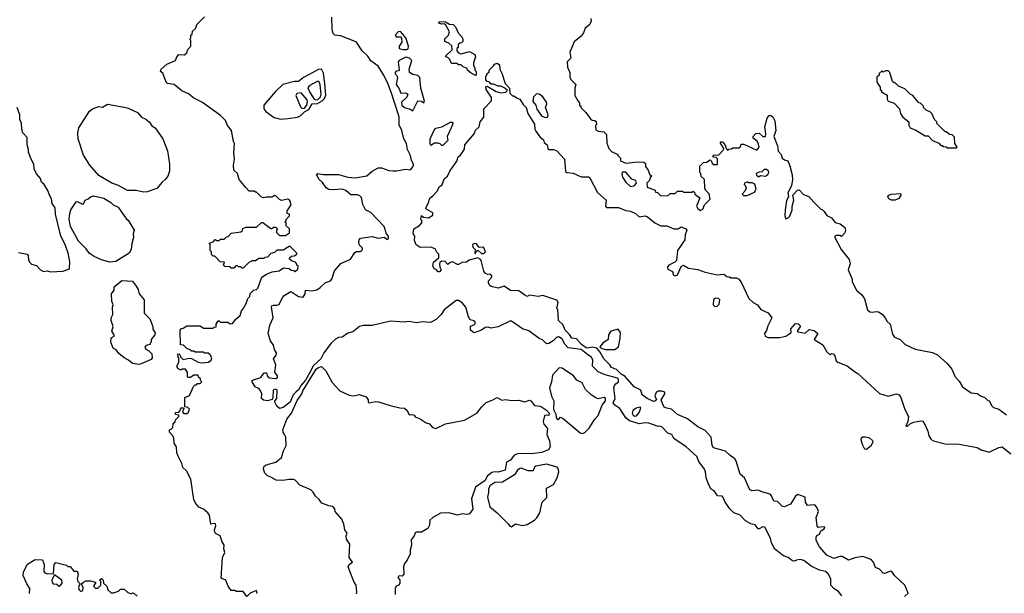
# Model space of a CAD drawing. Extents: x 1861455 to 2058065, y 200073 to 437907.
# Tile 505 of 574: x 1975986 to 1984172, y 389576 to 394345. Entities that reach past the tile are written whole.
import ezdxf

# ---------------------------------------------------------------- set-up
doc = ezdxf.new("R2010")
doc.units = 0

msp = doc.modelspace()

# ---------------------------------------------------------------- linework, layer by layer
at = {"layer": '0CON05XD'}
for points in [[(1977960, 389575), (1977955, 389600), (1977901.7, 389578.3), (1977875, 389550), (1977845, 389590), (1977785, 389590), (1977775, 389600), (1977745, 389600), (1977720, 389635), (1977700, 389685), (1977661.7, 389701.7), (1977672.5, 389875), (1977692.5, 389915), (1977682.5, 389945), (1977687, 389977), (1977670, 390005), (1977652.5, 390055), (1977615, 390072.5), (1977607.5, 390085), (1977606.7, 390105), (1977617, 390137), (1977613, 390153), (1977605, 390156.7), (1977575, 390150), (1977562.5, 390225), (1977549.2, 390245), (1977515, 390274.2), (1977475, 390292), (1977446.2, 390325), (1977433.3, 390355), (1977410, 390525), (1977373, 390593), (1977341.7, 390621.7), (1977333.3, 390655), (1977305, 390710), (1977292.5, 390745), (1977290, 390795), (1977270, 390825), (1977267, 390867), (1977260, 390885), (1977230, 390915), (1977230, 390935), (1977245, 390940), (1977260, 390955), (1977261.7, 390988.3), (1977278.3, 391001.7), (1977281.7, 391018.3), (1977310, 391045), (1977308.3, 391058.3), (1977281.7, 391061.7), (1977281.7, 391078.3), (1977308.3, 391081.7), (1977320, 391095), (1977321.7, 391108.3), (1977335, 391120), (1977350, 391115), (1977340, 391085), (1977351.7, 391071.7), (1977375, 391070), (1977388.3, 391081.7), (1977398.3, 391108.3), (1977385, 391120), (1977360, 391125), (1977360, 391205), (1977398.3, 391221.7), (1977430, 391295), (1977445, 391310), (1977455, 391310), (1977465, 391320), (1977485, 391320), (1977500, 391335), (1977490, 391345), (1977488.3, 391358.3), (1977471.7, 391371.7), (1977468.3, 391388.3), (1977435, 391390), (1977405, 391370), (1977385, 391370), (1977380, 391375), (1977381.7, 391411.7), (1977365, 391440), (1977335, 391440), (1977325, 391430), (1977300, 391445), (1977292.5, 391465), (1977310, 391495), (1977310, 391535), (1977303, 391543), (1977300, 391565), (1977308.3, 391568.3), (1977320, 391555), (1977321.7, 391541.7), (1977345, 391520), (1977395, 391530), (1977415, 391527.5), (1977468.3, 391498.3), (1977495, 391492.5), (1977555, 391496.7), (1977576.7, 391515), (1977583.3, 391535), (1977569.3, 391559.3), (1977551.7, 391571.7), (1977523.3, 391573.3), (1977515, 391580), (1977445, 391580), (1977435, 391590), (1977415, 391590), (1977408.3, 391598.3), (1977375, 391610), (1977348.3, 391638.3), (1977321.7, 391641.7), (1977320, 391765), (1977331.7, 391778.3), (1977345, 391780), (1977375, 391800), (1977485, 391800), (1977515, 391780), (1977595, 391780), (1977601.7, 391788.3), (1977618.3, 391791.7), (1977620, 391815), (1977635, 391840), (1977645, 391840), (1977655, 391830), (1977715, 391830), (1977735, 391817.5), (1977755, 391820), (1977782.5, 391855), (1977817.5, 391885), (1977830, 391925), (1977845, 391940), (1977870, 391985), (1977881.7, 392028.3), (1977900, 392045), (1977901.7, 392068.3), (1977930, 392095), (1977955, 392102.5), (1977965, 392112.5), (1978000, 392205), (1978038.3, 392228.3), (1978085, 392250), (1978141.7, 392258.3), (1978178.3, 392281.7), (1978227, 392277), (1978243, 392263), (1978265, 392260), (1978275, 392252.5), (1978298.3, 392271.7), (1978300, 392295), (1978290, 392305), (1978288.3, 392318.3), (1978278.3, 392328.3), (1978245, 392340), (1978230, 392355), (1978231.7, 392368.3), (1978245, 392380), (1978267.5, 392382.5), (1978290, 392395), (1978290, 392405), (1978235, 392460), (1978225, 392460), (1978175, 392430), (1978125, 392430), (1978105, 392410), (1978075, 392400), (1978045, 392370), (1978023, 392367), (1978015, 392360), (1977975, 392360), (1977945, 392340), (1977915, 392340), (1977908.3, 392331.7), (1977895, 392330), (1977845, 392280), (1977835, 392280), (1977825, 392290), (1977805, 392290), (1977795, 392300), (1977781.7, 392298.3), (1977765, 392280), (1977745, 392280), (1977735, 392290), (1977691.7, 392291.7), (1977680, 392305), (1977688.3, 392328.3), (1977651.7, 392331.7), (1977608.3, 392378.3), (1977595, 392380), (1977581.7, 392391.7), (1977580, 392415), (1977570, 392425), (1977570, 392475), (1977560, 392485), (1977598.3, 392501.7), (1977611.7, 392518.3), (1977625, 392510), (1977645, 392510), (1977655, 392520), (1977685, 392520), (1977701.7, 392538.3), (1977718.3, 392541.7), (1977745, 392570), (1977825, 392580), (1977838.3, 392591.7), (1977841.7, 392608.3), (1977865, 392620), (1977955, 392620), (1977995, 392660), (1978008.3, 392658.3), (1978075, 392610), (1978085, 392610), (1978095, 392620), (1978115, 392620), (1978130, 392605), (1978120, 392595), (1978120, 392575), (1978145, 392550), (1978195, 392550), (1978228.3, 392571.7), (1978230, 392605), (1978201.7, 392631.7), (1978200, 392655), (1978190, 392665), (1978200, 392675), (1978200, 392685), (1978230, 392715), (1978228.3, 392728.3), (1978210, 392735), (1978210, 392755), (1978242.5, 392805), (1978233, 392843), (1978215, 392852.5), (1978163, 392843), (1978145, 392850), (1978115, 392880), (1978095, 392880), (1978085, 392870), (1978035, 392870), (1978013, 392863), (1977995, 392870), (1977955, 392910), (1977945, 392910), (1977935, 392920), (1977895, 392920), (1977865, 392950), (1977810, 393015), (1977797.5, 393065), (1977767.5, 393095), (1977762.5, 393135), (1977772.5, 393185), (1977767.5, 393235), (1977772.5, 393315), (1977763.6, 393333.6), (1977747.5, 393425), (1977712.5, 393465), (1977696.1, 393506.1), (1977655, 393547.5), (1977506.1, 393656.1), (1977433.9, 393693.9), (1977388.3, 393728.3), (1977335, 393753.3), (1977270, 393805), (1977214.2, 393814.2), (1977204.5, 393824.5), (1977175, 393901.2), (1977157.5, 393915), (1977162.5, 393935), (1977210, 393975), (1977280, 394005), (1977293, 394037), (1977310, 394055), (1977355, 394052.5), (1977375, 394070), (1977383, 394097), (1977410, 394125), (1977410, 394175), (1977400, 394185), (1977410, 394195), (1977410, 394215), (1977420, 394225), (1977421.7, 394248.3), (1977448.3, 394271.7), (1977461.7, 394308.3), (1977521.7, 394368.3)], [(1978860, 392765), (1978838, 392808), (1978827, 392867), (1978815, 392880.8), (1978795, 392889.2), (1978739.5, 392889.5), (1978698.6, 392925), (1978665.8, 392935.8), (1978595, 392930), (1978555, 392934.4), (1978535, 392947.9), (1978502.2, 392992.2), (1978475.8, 393015), (1978452.5, 393057.5), (1978463.8, 393066.2), (1978507.6, 393057.6), (1978635, 393057.8), (1978715, 393035.8), (1978775, 393031.4), (1978872, 393048), (1978915, 393086.7), (1978965, 393113.3), (1978995, 393113.8), (1979055, 393092), (1979088.3, 393088.3), (1979115, 393088), (1979195, 393103.3), (1979235, 393097.5), (1979258, 393125), (1979261.2, 393145), (1979243.8, 393175), (1979236.2, 393215), (1979211.2, 393265), (1979201.2, 393315), (1979178.8, 393355), (1979164, 393425), (1979141.2, 393471.2), (1979141.2, 393535), (1979133.8, 393555), (1979077.1, 393735), (1979045.8, 393815), (1979014, 393885), (1978967.4, 393957.4), (1978903.8, 394003.8), (1978881.1, 394041.1), (1978834.4, 394085), (1978785, 394157.3), (1978655, 394211.8), (1978605.5, 394215.5), (1978591.1, 394231.1), (1978583.5, 394265), (1978581.5, 394365)], [(1979775, 393880), (1979730, 393905), (1979710, 393925), (1979705, 393940), (1979671.7, 393951.7), (1979655, 393970), (1979635, 393970), (1979625, 393980), (1979575, 393980), (1979563, 394013), (1979545, 394030), (1979530, 394035), (1979530, 394045), (1979580, 394095), (1979578.3, 394128.3), (1979555, 394150), (1979520, 394165), (1979520, 394185), (1979550, 394215), (1979560, 394245), (1979528.3, 394298.3), (1979515, 394310), (1979495, 394307.5), (1979470, 394315), (1979475, 394330), (1979525, 394327.5), (1979558.3, 394308.3), (1979590, 394305), (1979610, 394285), (1979630, 394235), (1979660, 394205), (1979670, 394185), (1979670, 394165), (1979658.3, 394151.7), (1979645, 394150), (1979631.7, 394138.3), (1979630, 394115), (1979620, 394105), (1979620, 394085), (1979635, 394070), (1979655, 394062.5), (1979725, 394080), (1979770, 394055), (1979776.7, 394035), (1979757.5, 393985), (1979757.5, 393965), (1979770, 393945), (1979770, 393925), (1979780, 393915), (1979780, 393885), (1979775, 393880)], [(1980733.3, 394355), (1980738, 394335), (1980725.8, 394304.2), (1980687.5, 394275), (1980673.6, 394236.4), (1980653, 394207), (1980595, 394160), (1980560, 394075), (1980567.5, 394025), (1980537.5, 393995), (1980540.7, 393950.7), (1980560, 393905), (1980560, 393865), (1980570, 393845), (1980610, 393805), (1980602.5, 393775), (1980602.5, 393715), (1980625, 393670), (1980640, 393655), (1980640, 393635), (1980650, 393625), (1980650, 393615), (1980693, 393573), (1980731.7, 393521.7), (1980745, 393510), (1980767, 393507), (1980778.3, 393498.3), (1980780, 393475), (1980772.5, 393465), (1980775, 393430), (1980795, 393417.5), (1980841.7, 393411.7), (1980865, 393390), (1980868.3, 393318.3), (1980883, 393273), (1980905, 393250), (1980960, 393225), (1980960, 393215), (1980980, 393195), (1980981.7, 393171.7), (1981025, 393152.5), (1981125, 393163.3), (1981175, 393160), (1981188.3, 393148.3), (1981187.5, 393125), (1981210, 393095), (1981221.7, 393061.7), (1981240, 393045), (1981230, 393035), (1981220, 393005), (1981200, 392985), (1981201.7, 392951.7), (1981268.3, 392928.3), (1981271.7, 392911.7), (1981288.3, 392908.3), (1981315, 392880), (1981377, 392883), (1981395, 392900), (1981435, 392900), (1981455, 392920), (1981495, 392920), (1981505, 392910), (1981575, 392910), (1981585, 392920), (1981600, 392905), (1981600, 392895), (1981640, 392865), (1981612.5, 392795), (1981622.5, 392775), (1981645, 392757.5), (1981665, 392770), (1981680, 392805), (1981727, 392853), (1981716.7, 392896.7), (1981688.3, 392928.3), (1981682.5, 392945), (1981680, 393015), (1981651.7, 393041.7), (1981650, 393065), (1981640, 393075), (1981641.7, 393128.3), (1981671.7, 393158.3), (1981695, 393160), (1981725, 393180), (1981738.3, 393168.3), (1981740, 393155), (1981751.7, 393141.7), (1981788.3, 393141.7), (1981788.3, 393188.3), (1981775, 393200), (1981751.7, 393201.7), (1981750, 393215), (1981755, 393220), (1981798.3, 393221.7), (1981838.3, 393261.7), (1981840, 393275), (1981810, 393325), (1981815, 393330), (1981828.3, 393328.3), (1981848.3, 393308.3), (1981861.7, 393271.7), (1981875, 393260), (1981881.7, 393268.3), (1981905, 393270), (1981915, 393280), (1981965, 393280), (1981978.3, 393291.7), (1981985, 393310), (1982005, 393310), (1982115, 393260), (1982132.5, 393285), (1982129.3, 393309.3), (1982116.4, 393336.4), (1982085, 393360), (1982082.5, 393375), (1982105, 393400), (1982135, 393402.5), (1982163.9, 393373.9), (1982185, 393372.5), (1982190, 393395), (1982182, 393455), (1982200, 393525), (1982214, 393545), (1982225, 393550), (1982247.4, 393537.4), (1982262.5, 393505), (1982271.1, 393425), (1982256.2, 393375), (1982287.1, 393295), (1982292.4, 393252.4), (1982315.5, 393225), (1982323.5, 393193.5), (1982345, 393179.5), (1982372.3, 393172.3), (1982389.7, 393129.7), (1982408, 393055), (1982412, 393015), (1982401.2, 392965), (1982373.3, 392905), (1982376.7, 392875), (1982360.9, 392839.1), (1982348.6, 392765), (1982348, 392715), (1982355, 392690), (1982375, 392696.7), (1982388.6, 392711.4), (1982409.2, 392765), (1982408, 392795), (1982421.2, 392845), (1982412.5, 392885), (1982451.7, 392928.3), (1982465, 392930), (1982501.7, 392891.7), (1982546.4, 392876.4), (1982587, 392827), (1982645, 392770), (1982657, 392767), (1982675, 392750), (1982697, 392717), (1982735, 392697.5), (1982765, 392660), (1982808.3, 392648.3), (1982846.1, 392616.1), (1982852.5, 392595), (1982847, 392573), (1982818.3, 392541.7), (1982805, 392550), (1982775, 392550), (1982763.6, 392546.4), (1982762.5, 392535), (1982814.2, 392435), (1982881.7, 392351.7), (1982890, 392315), (1982873.3, 392265), (1982906.4, 392186.4), (1982907.5, 392165), (1982942.5, 392095), (1982987.7, 392057.7), (1983010, 392025), (1983035, 391933.3), (1983055, 391916.2), (1983072.3, 391912.3), (1983105, 391920), (1983127, 391917), (1983156.4, 391896.4), (1983182.5, 391865), (1983197.5, 391835), (1983223.6, 391813.6), (1983241.7, 391731.7), (1983260, 391705), (1983305, 391687.5), (1983347.5, 391645), (1983430, 391605), (1983575, 391577.5), (1983615, 391557.5), (1983696.4, 391486.4), (1983735, 391440), (1983762.5, 391375), (1983795, 391340), (1983823.6, 391293.6), (1983895, 391242.5), (1983945, 391237.5), (1983980, 391215), (1984010, 391205), (1984031.7, 391181.7), (1984046.4, 391176.4), (1984067.5, 391135), (1984081.7, 391121.7), (1984125, 391106.2), (1984189.4, 391059.4)], [(1979174.2, 394095.8), (1979204, 394096), (1979215, 394103.3), (1979217.1, 394125), (1979197.1, 394195), (1979155, 394243.8), (1979135, 394248), (1979108, 394215), (1979115, 394202), (1979152.5, 394202.5), (1979161.4, 394191.4), (1979161.7, 394158.3), (1979139.4, 394125), (1979141.2, 394105), (1979174.2, 394095.8)], [(1979255, 393587.5), (1979295, 393670), (1979325, 393666.7), (1979345, 393652.5), (1979352.5, 393667.5), (1979321.9, 393775), (1979312.5, 393865), (1979295, 393880), (1979255, 393890), (1979226.4, 393906.4), (1979223.8, 393933.8), (1979246, 394005), (1979227.5, 394025), (1979195, 394033.3), (1979140, 394005), (1979132.5, 393995), (1979141.2, 393928.8), (1979135, 393920), (1979115, 393916.2), (1979106.2, 393905), (1979106.2, 393895), (1979121.3, 393881.3), (1979126.7, 393865), (1979116, 393805), (1979141.3, 393771.3), (1979154.4, 393734.4), (1979195.8, 393735.8), (1979213.8, 393725), (1979205, 393702), (1979159.4, 393660.6), (1979163.1, 393633.1), (1979184.8, 393614.8), (1979232.1, 393602.1), (1979255, 393587.5)], [(1978155, 393517.5), (1978215, 393524.6), (1978294.6, 393535.4), (1978322.1, 393547.9), (1978355, 393578.8), (1978390.6, 393599.4), (1978418, 393645), (1978462.5, 393647.5), (1978499.9, 393670.1), (1978519.9, 393690.1), (1978531.7, 393718.3), (1978522.8, 393815), (1978511.6, 393901.6), (1978495, 393934.4), (1978469.2, 393930.8), (1978346.7, 393863.3), (1978305, 393831.9), (1978269.7, 393830.3), (1978172.7, 393807.3), (1978112.5, 393747.5), (1978016.7, 393633.3), (1978014.3, 393605), (1978032.2, 393582.2), (1978100.5, 393530.5), (1978155, 393517.5)], [(1983340.7, 389549.3), (1983371.7, 389578.3), (1983345, 389644), (1983258, 389725), (1983237.3, 389757.3), (1983225, 389760), (1983175, 389741.2), (1983164.1, 389744.1), (1983135, 389777.5), (1983100.7, 389790.7), (1983083.6, 389833.6), (1983065, 389856.7), (1982995, 389883.3), (1982928.8, 389871.2), (1982875, 389851.2), (1982825, 389882), (1982805, 389882.9), (1982755, 389865.6), (1982695, 389893.8), (1982635, 389961.2), (1982606.7, 390015), (1982607, 390043), (1982613.3, 390056.7), (1982635, 390067.5), (1982645.8, 390094.2), (1982675, 390110.8), (1982679.2, 390125), (1982665, 390130), (1982625, 390123.3), (1982616, 390136), (1982607.5, 390205), (1982627.8, 390255), (1982615, 390287.5), (1982598.3, 390308.3), (1982585, 390312), (1982535, 390306), (1982519.1, 390335), (1982515.3, 390375.3), (1982453.8, 390396.2), (1982435.3, 390384.7), (1982395, 390316.2), (1982343.6, 390293.6), (1982325, 390300), (1982285, 390340.6), (1982255, 390343.1), (1982236.7, 390386.7), (1982225, 390400), (1982155, 390419.2), (1982125, 390434), (1982075, 390428.6), (1982056.7, 390435), (1982012.9, 390535), (1981975.7, 390565.7), (1981943.3, 390675), (1981930, 390695), (1981891.4, 390721.4), (1981855, 390758), (1981755, 390786.7), (1981744, 390805), (1981734, 390875), (1981685, 390930), (1981625, 390961.2), (1981537, 391027), (1981455, 391062.5), (1981405, 391108), (1981365, 391114.3), (1981345, 391124.2), (1981330.5, 391155), (1981319.2, 391185), (1981350, 391235), (1981348.1, 391248.1), (1981325, 391255.6), (1981295, 391255.6), (1981276, 391245), (1981267.3, 391217.3), (1981280, 391185), (1981267.6, 391172.4), (1981255, 391170), (1981201.4, 391195), (1981161.2, 391225), (1981150, 391265), (1981093.6, 391293.6), (1981019.8, 391379.8), (1980985, 391398.9), (1980947.5, 391437.5), (1980905, 391452.5), (1980890.8, 391475), (1980841.4, 391525), (1980810.5, 391580.5), (1980783.3, 391613.3), (1980745, 391622.9), (1980705, 391612.9), (1980695, 391615.8), (1980656, 391645), (1980615, 391692), (1980575, 391696.7), (1980557.9, 391727.9), (1980520, 391765), (1980500.7, 391810.7), (1980466.7, 391845), (1980460, 391935), (1980452.5, 391945), (1980463.8, 391995), (1980452.3, 392012.3), (1980335, 392051.4), (1980295, 392043.3), (1980225, 392054.3), (1980205, 392042.5), (1980184.1, 392054.1), (1980135, 392090), (1980065, 392093.3), (1980015, 392130.8), (1979965, 392114), (1979906.1, 392126.1), (1979893.3, 392135), (1979883.3, 392155), (1979883.3, 392175), (1979910, 392205), (1979910, 392215), (1979895, 392230), (1979875, 392227.5), (1979855, 392237.5), (1979844.2, 392254.2), (1979821.7, 392341.7), (1979814, 392354), (1979795, 392363.8), (1979723, 392347), (1979701.7, 392328.3), (1979665, 392327.5), (1979635, 392310), (1979625, 392310), (1979585, 392332.5), (1979565, 392327.5), (1979545, 392310), (1979523.6, 392333.6), (1979493, 392337), (1979480, 392325), (1979477, 392313), (1979478.3, 392288.3), (1979490, 392265), (1979475, 392250), (1979465, 392250), (1979448.3, 392268.3), (1979435, 392270), (1979420, 392295), (1979425, 392330), (1979470, 392365), (1979470, 392395), (1979453, 392413), (1979440, 392440), (1979405, 392452.5), (1979315, 392450), (1979283, 392473), (1979268.3, 392508.3), (1979270, 392545), (1979258.3, 392568.3), (1979263.3, 392605), (1979310, 392635), (1979330, 392655), (1979330, 392675), (1979320, 392685), (1979325, 392717.5), (1979342.5, 392702.5), (1979385, 392697.5), (1979420, 392720), (1979419.4, 392739.4), (1979363.6, 392773.6), (1979363.8, 392785), (1979381.9, 392818.1), (1979395, 392861.2), (1979420.6, 392879.4), (1979458.6, 392921.4), (1979473.8, 392955), (1979497.5, 392972.5), (1979515, 393023.3), (1979543.8, 393045), (1979560.8, 393085), (1979621.1, 393168.9), (1979632, 393205), (1979651.3, 393218.7), (1979682.7, 393267.3), (1979687.5, 393305), (1979762.9, 393397.1), (1979775, 393427.5), (1979807.1, 393452.9), (1979813.3, 393495), (1979844.4, 393535.6), (1979845, 393603.3), (1979908.5, 393671.5), (1979909.2, 393699.2), (1979864.2, 393765), (1979860, 393790), (1979871.7, 393791.7), (1979948.3, 393748.3), (1979985, 393737.5), (1980027, 393743), (1980040, 393755), (1980020, 393775), (1979985, 393792.5), (1979965, 393792.5), (1979925, 393810), (1979905, 393810), (1979888.3, 393828.3), (1979871.7, 393831.7), (1979860, 393845), (1979860, 393875), (1979870, 393885), (1979870, 393895), (1979888.3, 393911.7), (1979890, 393925), (1979925, 393960), (1979933.6, 393976.4), (1979955, 393982.5), (1979975, 393970), (1979977.5, 393935), (1979995, 393900), (1980022.5, 393815), (1980057.5, 393775), (1980060, 393735), (1980081.7, 393711.7), (1980095, 393712.5), (1980122.1, 393692.1), (1980145, 393683.8), (1980171.1, 393641.1), (1980196.2, 393615), (1980211.1, 393565), (1980265, 393476.7), (1980268.8, 393435), (1980277.5, 393417.5), (1980310.5, 393370.5), (1980341.2, 393345), (1980346.2, 393325), (1980371.2, 393305), (1980380, 393265), (1980424, 393266), (1980451.2, 393255), (1980514.2, 393185), (1980522.9, 393082.9), (1980535.8, 393075.8), (1980588.3, 393068.3), (1980655, 393039.4), (1980715, 393038.1), (1980725, 393031.4), (1980788.9, 392908.9), (1980861.2, 392845), (1980856.7, 392795), (1980864.4, 392784.4), (1980965, 392782.9), (1981025, 392760), (1981065, 392754.4), (1981104.2, 392735), (1981136.6, 392706.6), (1981185, 392713.1), (1981205, 392705.6), (1981265, 392657.1), (1981315, 392631.9), (1981365, 392630.5), (1981425, 392606.1), (1981460, 392605), (1981485, 392622.9), (1981523.8, 392605), (1981531.9, 392595), (1981519.6, 392555), (1981515.6, 392515), (1981455.6, 392425), (1981446.8, 392343.2), (1981431.2, 392328.8), (1981383.3, 392305), (1981370.3, 392289.7), (1981375, 392270.8), (1981412.4, 392252.4), (1981421.2, 392221.2), (1981435, 392216.7), (1981455.5, 392224.5), (1981486.4, 392293.6), (1981505, 392303.3), (1981545, 392279.2), (1981625, 392268.6), (1981685, 392247.1), (1981785, 392223.8), (1981839.3, 392229.3), (1981865, 392210), (1981887, 392207), (1981898.3, 392198.3), (1981945, 392197.5), (1981965, 392187.5), (1981985, 392162.5), (1982046.4, 392026.4), (1982084.2, 391994.2), (1982120, 391975), (1982146.4, 391936.4), (1982208.3, 391908.3), (1982240, 391865), (1982205, 391800), (1982195, 391760), (1982177.5, 391735), (1982182.5, 391715), (1982205, 391703.3), (1982305, 391703.8), (1982355, 391713.8), (1982380.7, 391729.3), (1982400, 391745), (1982396.7, 391775), (1982435, 391820), (1982457, 391817), (1982477, 391797), (1982450, 391755), (1982455, 391750), (1982515, 391740), (1982550.7, 391769.3), (1982590.7, 391760.7), (1982620, 391735), (1982590, 391685), (1982663, 391643), (1982697.5, 391585), (1982725, 391560), (1982735, 391570), (1982748.3, 391568.3), (1982761.7, 391551.7), (1982775, 391510), (1982787, 391497), (1982865, 391466), (1982925, 391418.8), (1982955, 391402.5), (1983135, 391236.7), (1983205, 391213.8), (1983274.3, 391235.7), (1983298, 391225), (1983311.4, 391205), (1983344.1, 391104.1), (1983373.8, 391045), (1983368.8, 391005), (1983352.5, 390965), (1983367.5, 390965), (1983392.9, 390987.1), (1983420.3, 390999.7), (1983475, 391011.2), (1983495, 391006.2), (1983514.5, 390974.5), (1983535.6, 390925), (1983544.3, 390885), (1983563.4, 390853.4), (1983583.2, 390843.2), (1983678.7, 390818.7), (1983795, 390815.3), (1983945, 390787.1), (1983978.5, 390768.5), (1984045, 390749.2), (1984125, 390788.1), (1984155, 390794.2), (1984226.2, 390735)], [(1983775, 393280), (1983780, 393285), (1983760, 393315), (1983758.3, 393368.3), (1983738.3, 393388.3), (1983715, 393390), (1983695, 393410), (1983685, 393410), (1983671.7, 393421.7), (1983611.7, 393481.7), (1983610, 393495), (1983590, 393515), (1983570, 393565), (1983557, 393577), (1983521.7, 393591.7), (1983500, 393615), (1983500, 393625), (1983475, 393650), (1983460, 393655), (1983410, 393715), (1983390, 393725), (1983345, 393770), (1983291.7, 393791.7), (1983265, 393820), (1983255, 393820), (1983241.7, 393831.7), (1983220, 393905), (1983205, 393920), (1983185, 393920), (1983165, 393910), (1983155, 393920), (1983131.7, 393898.3), (1983130, 393885), (1983113, 393867), (1983112.5, 393825), (1983140, 393785), (1983140, 393765), (1983150, 393755), (1983150, 393745), (1983198.3, 393718.3), (1983197.5, 393685), (1983207, 393667), (1983255, 393650), (1983300, 393605), (1983310, 393565), (1983327.5, 393535), (1983377, 393497), (1983378.3, 393468.3), (1983390, 393445), (1983437, 393427), (1983515, 393380), (1983538.3, 393378.3), (1983575, 393340), (1983628.3, 393318.3), (1983645, 393300), (1983655, 393300), (1983665, 393290), (1983687.5, 393287.5), (1983695, 393280), (1983775, 393280)], [(1978445, 393677.6), (1978465, 393682.8), (1978488, 393705), (1978492.3, 393725), (1978484.8, 393804.8), (1978475, 393829.4), (1978465, 393832.7), (1978392.5, 393795), (1978382.6, 393777.4), (1978394.5, 393744.5), (1978434.2, 393684.2), (1978445, 393677.6)], [(1978335, 393606.8), (1978355, 393608.7), (1978373.1, 393635), (1978379.6, 393665), (1978375, 393679.6), (1978325, 393736.2), (1978289.1, 393730.9), (1978280.9, 393715), (1978320.9, 393620.9), (1978335, 393606.8)], [(1980355, 393531.5), (1980375, 393534), (1980378.5, 393555), (1980356.4, 393615), (1980367.7, 393645), (1980365, 393659.2), (1980333.8, 393705), (1980305, 393724.7), (1980282.2, 393727.7), (1980257.6, 393702.4), (1980253.3, 393665), (1980278, 393635), (1980285, 393600), (1980325, 393545.6), (1980355, 393531.5)], [(1976245, 392247.5), (1976345, 392253.3), (1976400, 392275), (1976403.3, 392335), (1976390, 392405), (1976363.8, 392475), (1976327.5, 392545), (1976282.3, 392727.7), (1976280.5, 392780.5), (1976256.1, 392816.1), (1976251.2, 392855), (1976234, 392885), (1976221.2, 392925), (1976190, 392975), (1976167.5, 392995), (1976157.5, 393025), (1976125, 393062.5), (1976106.7, 393105), (1976102.5, 393145), (1976080, 393185), (1976060, 393245), (1976060, 393265), (1976046.7, 393305), (1976046.7, 393365), (1976013.3, 393405), (1976003.3, 393435), (1976000, 393485), (1975986.4, 393516.4), (1975986.2, 393555), (1975964.1, 393614.1)], [(1977015, 392910), (1976955, 392924), (1976882.5, 392925), (1976807.7, 392967.7), (1976752.5, 392985), (1976645, 393050), (1976568.8, 393135), (1976515, 393217.5), (1976472.5, 393355), (1976468, 393405), (1976478, 393445), (1976565, 393583.8), (1976592.5, 393605), (1976645, 393624), (1976675, 393617.3), (1976715, 393642), (1976855, 393618), (1976888.8, 393608.8), (1976964.1, 393574.1), (1976997.5, 393535), (1977035, 393518.8), (1977065, 393493.3), (1977083.4, 393463.4), (1977111.2, 393445), (1977175, 393353.3), (1977216, 393255), (1977230, 393145), (1977231.2, 393085), (1977216.2, 393045), (1977196.2, 393015), (1977171.2, 392995), (1977127.3, 392942.7), (1977045, 392913.6), (1977015, 392910)], [(1979505, 393300), (1979495, 393300), (1979482.5, 393312.5), (1979465, 393317.5), (1979435, 393317.5), (1979405, 393300), (1979397.5, 393315), (1979397.5, 393355), (1979432.3, 393427.7), (1979445, 393442.5), (1979496.4, 393453.6), (1979568.3, 393491.7), (1979581.7, 393491.7), (1979587.5, 393485), (1979585, 393470), (1979540, 393375), (1979545, 393340), (1979505, 393300)], [(1982135, 393040), (1982145, 393050), (1982185, 393043.3), (1982205, 393057.5), (1982213.3, 393075), (1982212.5, 393085), (1982195, 393100), (1982175, 393100), (1982155, 393080), (1982133, 393077), (1982110, 393065), (1982111.7, 393051.7), (1982125, 393040), (1982135, 393040)], [(1981065, 392959.2), (1981095, 392964.2), (1981114, 392985), (1981107.1, 393007.1), (1981075, 393018.8), (1981025, 393077.5), (1980995, 393076.2), (1980991.4, 393065), (1980996.9, 393035), (1981025, 392994.2), (1981065, 392959.2)], [(1982035, 392882.5), (1982095, 392911.2), (1982108, 392935), (1982096.7, 392976.7), (1982075, 392990), (1982045, 392990), (1982037.5, 392997.5), (1982012.5, 392985), (1982010, 392975), (1982018.3, 392968.3), (1982026.7, 392945), (1982015, 392920), (1981992.5, 392895), (1982003, 392883), (1982035, 392882.5)], [(1976735, 392330), (1976665, 392347.5), (1976605, 392376), (1976563.8, 392405), (1976539.4, 392439.4), (1976475, 392503.8), (1976409.2, 392625), (1976397.7, 392687.7), (1976402, 392735), (1976412, 392765), (1976455, 392830), (1976465, 392833.8), (1976508.5, 392811.5), (1976515.8, 392815), (1976530, 392845), (1976555.7, 392854.3), (1976575, 392873.3), (1976600.5, 392879.5), (1976685, 392860), (1976742.5, 392825), (1976762.5, 392805), (1976803.3, 392785), (1976875, 392687.5), (1976888.3, 392678.3), (1976936.2, 392595), (1976930, 392565), (1976932.5, 392535), (1976917.5, 392485), (1976913.8, 392435), (1976895, 392403.8), (1976785, 392333.3), (1976735, 392330)], [(1983265, 392844.2), (1983235, 392845.7), (1983212, 392855), (1983204, 392875), (1983212, 392885), (1983235, 392895.7), (1983310, 392900), (1983311.2, 392885), (1983295, 392858.8), (1983265, 392844.2)], [(1982820, 389555), (1982792, 389592), (1982753.3, 389615), (1982730, 389645), (1982730, 389695), (1982708.3, 389738.3), (1982685, 389756), (1982635, 389768.8), (1982565, 389801.2), (1982505, 389850), (1982475, 389856.7), (1982445, 389852.5), (1982425, 389842.5), (1982410, 389845), (1982375, 389872.5), (1982335, 389887.5), (1982265, 389942.5), (1982236.7, 389996.7), (1982227.5, 390035), (1982180, 390125), (1982165, 390130), (1982135, 390112.5), (1982125, 390112.5), (1982100, 390145), (1982064.1, 390154.1), (1982019.5, 390179.5), (1981975.8, 390225.8), (1981923.9, 390243.9), (1981889.3, 390279.3), (1981851.2, 390335), (1981835, 390372.5), (1981825, 390382.5), (1981786.4, 390386.4), (1981759.3, 390429.3), (1981735, 390442.5), (1981712.1, 390482.1), (1981692, 390535), (1981687.7, 390585), (1981679.2, 390609.2), (1981633, 390673), (1981615, 390713.8), (1981526.7, 390795), (1981425, 390862.5), (1981407.5, 390895), (1981375, 390907.5), (1981325, 390960), (1981305, 390966.2), (1981295, 390963.3), (1981215, 390991.2), (1981185, 390993.8), (1981135, 390986.2), (1981055, 391011.2), (1981024.3, 391034.3), (1980975, 391113.8), (1980935, 391141.2), (1980919.5, 391159.5), (1980935.4, 391195), (1980926.2, 391285), (1980931.8, 391305), (1980942.9, 391317.1), (1980964.2, 391335), (1980964.3, 391355), (1980956.7, 391365), (1980853.2, 391393.2), (1980795, 391418.5), (1980747.1, 391465), (1980751.2, 391515), (1980740.1, 391540.1), (1980708.1, 391558.1), (1980655, 391602.8), (1980545, 391618.2), (1980516.9, 391646.9), (1980495, 391688.6), (1980475, 391705.5), (1980451.2, 391705), (1980420.8, 391675), (1980385, 391653.8), (1980365, 391650), (1980333.6, 391683.6), (1980303.9, 391693.9), (1980218.3, 391758.3), (1980165, 391775.7), (1980075, 391838.8), (1980065, 391840), (1979965, 391791.2), (1979905, 391780), (1979877.5, 391787.5), (1979855, 391785.6), (1979825, 391764), (1979765, 391742.5), (1979732.5, 391765), (1979732.5, 391797.5), (1979768.1, 391811.9), (1979775, 391827.5), (1979765, 391841.4), (1979730, 391850), (1979716.2, 391875), (1979701.2, 391935), (1979693.8, 391955), (1979665, 391990), (1979635, 392010), (1979615, 392010), (1979515, 391933.3), (1979491.2, 391895), (1979448.1, 391851.9), (1979401.2, 391828.8), (1979335, 391832.2), (1979285.8, 391825.8), (1979225, 391836.5), (1979185, 391831.4), (1979067.8, 391837.8), (1978915, 391801.9), (1978845, 391802.1), (1978811.2, 391795), (1978755, 391750.8), (1978715, 391740), (1978666, 391705), (1978635, 391701.9), (1978610.3, 391689.7), (1978575, 391656.7), (1978513.3, 391575), (1978490, 391525), (1978425, 391467.5), (1978410, 391430), (1978361.7, 391348.3), (1978325, 391307.5), (1978303.1, 391266.9), (1978281.7, 391248.3), (1978258.6, 391225), (1978235.3, 391164.7), (1978175, 391121.1), (1978145, 391113.8), (1978125, 391132.3), (1978108.2, 391165), (1978108.1, 391175), (1978123.1, 391195), (1978127.8, 391267.8), (1978112.7, 391272.7), (1978093.3, 391265), (1978090.7, 391199.3), (1978085, 391188.6), (1978045, 391175.6), (1978012.7, 391182.7), (1977996.7, 391195), (1978000, 391235), (1977984.2, 391265), (1977975, 391277.5), (1977942.6, 391292.6), (1977917.3, 391335), (1977918.9, 391345), (1977928.5, 391351.5), (1977989.4, 391370.6), (1978015, 391405.3), (1978025, 391410.4), (1978037.9, 391407.9), (1978043.8, 391383.8), (1978058.3, 391368.3), (1978115, 391362), (1978129.7, 391370.3), (1978128.4, 391385), (1978106.8, 391415), (1978116.2, 391475), (1978096.9, 391525), (1978117.1, 391555), (1978122, 391575), (1978104.3, 391604.3), (1978095, 391638), (1978071.5, 391675), (1978050.9, 391735), (1978065.5, 391805), (1978092.2, 391865), (1978078.9, 391955), (1978083.1, 391965), (1978095, 391970.9), (1978125, 391971.2), (1978141.8, 391978.2), (1978175, 392045.7), (1978235, 392082), (1978245, 392082.5), (1978303, 392043), (1978341.9, 392038.1), (1978360.4, 392065), (1978362.4, 392097.6), (1978415, 392090.5), (1978455, 392099.2), (1978485, 392117.5), (1978525, 392157.1), (1978570.5, 392175), (1978581.8, 392188.2), (1978603.1, 392256.9), (1978655, 392318.6), (1978735, 392352.9), (1978771.9, 392408.1), (1978785, 392418.8), (1978816.4, 392416.4), (1978833.8, 392425), (1978836.7, 392445), (1978811.7, 392471.7), (1978804, 392494), (1978808, 392515), (1978820, 392530), (1978915, 392542), (1978965, 392528), (1979015, 392536.2), (1979045, 392518.8), (1979053.3, 392525), (1979053.3, 392545), (1979035.8, 392565.8), (1979016.9, 392625), (1978905, 392743.3), (1978860, 392765)], [(1979845, 392400), (1979857.5, 392415), (1979845, 392447.5), (1979835, 392453.3), (1979805, 392450), (1979785, 392482.5), (1979767, 392483), (1979750, 392475), (1979752.5, 392455), (1979772.5, 392435), (1979770, 392405), (1979775, 392400), (1979781.7, 392418.3), (1979795, 392427.5), (1979825, 392400), (1979845, 392400)], [(1975975, 392410), (1976047.5, 392395), (1976057.5, 392385), (1976060, 392345), (1976070, 392325), (1976085, 392312.5), (1976125, 392302.5), (1976160, 392265), (1976185, 392252.5), (1976215, 392257.5), (1976245, 392247.5)], [(1976975, 391477.5), (1976925, 391487.5), (1976890, 391515), (1976855, 391532.5), (1976810.7, 391570.7), (1976789.3, 391599.3), (1976763.6, 391613.6), (1976742.5, 391665), (1976745, 391700), (1976770, 391715), (1976770, 391725), (1976752.5, 391755), (1976762.5, 391795), (1976747.5, 391845), (1976747.5, 391865), (1976760, 391895), (1976757.5, 391955), (1976762.5, 391975), (1976752.5, 392005), (1976750, 392065), (1976770, 392095), (1976770, 392125), (1976835, 392177.5), (1976925, 392170), (1976955, 392130), (1976971.7, 392101.7), (1976980, 392065), (1977020, 392015), (1977020, 391905), (1977068.3, 391858.3), (1977092.5, 391795), (1977093, 391773), (1977111.7, 391741.7), (1977110, 391725), (1977080, 391685), (1977080, 391665), (1977070, 391655), (1977070, 391645), (1977045, 391640), (1977027.5, 391625), (1977033.3, 391605), (1977060.7, 391590.7), (1977085, 391567.5), (1977087, 391533), (1977080, 391520), (1976995, 391482.5), (1976975, 391477.5)], [(1981765, 391961.2), (1981785, 391962), (1981800.9, 391979.1), (1981806, 392015), (1981795, 392026.7), (1981770.7, 392029.3), (1981753.3, 392015), (1981750, 391975), (1981765, 391961.2)], [(1980935, 391602), (1980964.2, 391625.8), (1980979.2, 391695), (1980981.2, 391745), (1980960.7, 391770.7), (1980900, 391755), (1980880, 391725), (1980877.5, 391685), (1980834.1, 391655.9), (1980810, 391625), (1980820, 391615), (1980855, 391603.8), (1980935, 391602)], [(1978785, 389570.8), (1978788.6, 389585), (1978782.5, 389645), (1978763.3, 389675), (1978716, 389795), (1978724.3, 389815.7), (1978753.3, 389835), (1978725, 389872.5), (1978729.2, 389985), (1978702.5, 390025), (1978700, 390055), (1978707.5, 390075), (1978690, 390105), (1978681.7, 390151.7), (1978663.6, 390193.6), (1978610, 390255), (1978607, 390277), (1978588.8, 390298.8), (1978555, 390303.3), (1978497.5, 390325), (1978476.4, 390356.4), (1978445, 390382.5), (1978426.1, 390416.1), (1978407.5, 390435), (1978313.9, 390473.9), (1978275, 390517.5), (1978263, 390523), (1978225, 390523.3), (1978173.6, 390513.6), (1978117, 390517), (1978075, 390542.5), (1978045, 390552.5), (1978023.3, 390575), (1978013, 390607), (1978017, 390633), (1978035, 390643.3), (1978115, 390666), (1978162, 390705), (1978178.3, 390761.7), (1978200, 390805), (1978199.4, 390875), (1978185, 390902), (1978175, 390916.7), (1978173.9, 390935), (1978206.4, 391025), (1978245.2, 391074.8), (1978291.7, 391178.3), (1978331.5, 391235), (1978340.5, 391259.5), (1978450.9, 391439.1), (1978465, 391451.2), (1978495, 391462.5), (1978531.1, 391425), (1978585, 391328.6), (1978648, 391258), (1978725, 391222.7), (1978765, 391217.9), (1978808.6, 391228.6), (1978865, 391210), (1978882.5, 391185), (1978883.3, 391165), (1978895, 391160), (1978945, 391170), (1978968.3, 391168.3), (1979065, 391136.5), (1979145, 391117.5), (1979184.4, 391114.4), (1979207.1, 391097.1), (1979225, 391061.2), (1979245, 391063.3), (1979265, 391056.7), (1979275, 391042.5), (1979315, 391026.7), (1979365, 390993.8), (1979392.5, 390985), (1979418.8, 390955), (1979445, 390945.7), (1979525, 390984.3), (1979685, 391014.4), (1979786.7, 391075), (1979825.5, 391124.5), (1979865, 391162), (1979915, 391180.6), (1979955, 391204.4), (1979995, 391180.9), (1980025, 391188.2), (1980075, 391179.6), (1980135, 391182.5), (1980185, 391167.1), (1980225, 391181.2), (1980235.6, 391175.6), (1980265, 391136.4), (1980315, 391132.9), (1980365, 391098.6), (1980386.4, 391075), (1980385, 391054), (1980355, 391057.5), (1980349.6, 391050.4), (1980337.6, 391005), (1980343.1, 390983.1), (1980374.6, 390945), (1980369.1, 390895), (1980391.8, 390845), (1980394.7, 390795), (1980380.9, 390769.1), (1980325, 390747.8), (1980245, 390734.6), (1980209.1, 390739.1), (1980125, 390734.4), (1980097.5, 390725), (1980065, 390681.9), (1980032.8, 390667.2), (1980020.8, 390599.2), (1979965, 390583.4), (1979934.7, 390585.2), (1979910.8, 390579.2), (1979871.4, 390548.6), (1979855, 390514.4), (1979775, 390457.5), (1979742.1, 390362.1), (1979753.8, 390275), (1979725, 390235.4), (1979705, 390230), (1979665, 390236.2), (1979625, 390224.4), (1979555, 390245.8), (1979485, 390241.4), (1979420, 390205), (1979396.7, 390185), (1979393.9, 390143.9), (1979378, 390115), (1979325, 390084.3), (1979285, 390083.3), (1979275, 390077.5), (1979266.6, 390053.4), (1979240.3, 390019.7), (1979243.6, 389976.4), (1979232.2, 389935), (1979231.9, 389905), (1979208.5, 389851.5), (1979184.5, 389825), (1979177, 389797), (1979179.7, 389735), (1979165, 389718.5), (1979145, 389722.5), (1979132, 389715), (1979132.5, 389705), (1979147.5, 389685), (1979145, 389657.5), (1979136, 389645), (1979115, 389635.7), (1979107.1, 389615), (1979106.9, 389566.9)], [(1980665, 390905.3), (1980685, 390911.6), (1980720.7, 390949.3), (1980768.2, 391025), (1980796.3, 391053.7), (1980829.7, 391140.3), (1980856.5, 391175), (1980855.4, 391195), (1980845, 391202.7), (1980795, 391192.2), (1980775, 391200.6), (1980736.9, 391226.9), (1980691.2, 391271.2), (1980660.8, 391325), (1980618.7, 391348.7), (1980590, 391385), (1980496.9, 391446.9), (1980469.8, 391450.2), (1980415, 391390), (1980407.8, 391335), (1980391.8, 391285), (1980407.8, 391215), (1980427, 391175), (1980422.6, 391105), (1980442.7, 391065), (1980447.1, 391035), (1980458.1, 391021.9), (1980467.2, 391022.8), (1980480.8, 391039.2), (1980505, 391029.6), (1980645, 390911.3), (1980665, 390905.3)], [(1981098.6, 391048.6), (1981115, 391052.9), (1981135, 391078), (1981149.2, 391115), (1981145, 391123.3), (1981110, 391115), (1981082, 391095), (1981078.6, 391075), (1981086.6, 391056.6), (1981098.6, 391048.6)], [(1983025, 390774), (1983065.4, 390804.6), (1983080.8, 390835), (1983078.6, 390845), (1983055, 390865.4), (1983015.6, 390874.4), (1982995, 390872.9), (1982981.2, 390865), (1982980, 390855), (1982990.8, 390815), (1983008.3, 390778.3), (1983025, 390774)], [(1980075, 390130), (1980107, 390153), (1980165, 390140), (1980205, 390148.8), (1980265, 390183.3), (1980285, 390203.3), (1980309.2, 390245), (1980328.8, 390335), (1980367, 390373), (1980365, 390450), (1980425, 390482), (1980455.6, 390535), (1980469.4, 390585), (1980466.7, 390606.7), (1980455, 390623.8), (1980365, 390648.6), (1980277.3, 390632.7), (1980266.7, 390625), (1980255, 390593.3), (1980213.9, 390593.9), (1980155.7, 390615.7), (1980145, 390614), (1980125, 390599.2), (1980098.3, 390561.7), (1979999.3, 390500.7), (1979935, 390497.5), (1979895, 390469.2), (1979882.3, 390442.3), (1979883.8, 390415), (1979875.8, 390375), (1979893.8, 390295), (1979956.7, 390245), (1980047.5, 390155), (1980060, 390135), (1980075, 390130)], [(1976067.5, 389575), (1976070, 389615), (1976043.9, 389653.9), (1976014.2, 389724.2), (1976016.7, 389755), (1976050.7, 389819.3), (1976115, 389856.7), (1976175, 389853.3), (1976188, 389815), (1976187.1, 389757.1), (1976195.6, 389745), (1976215, 389737.6), (1976268.3, 389741.7), (1976272.5, 389815), (1976285, 389832.5), (1976375, 389810), (1976385, 389800), (1976405, 389800), (1976435, 389760), (1976465, 389760), (1976472.5, 389735), (1976462.5, 389695), (1976470, 389675), (1976490, 389655), (1976480, 389645), (1976473.6, 389623.6), (1976480, 389605), (1976495, 389590), (1976511.7, 389598.3), (1976512.5, 389625), (1976500, 389655), (1976515, 389670), (1976535, 389680), (1976575, 389680), (1976615, 389670), (1976620, 389665), (1976600, 389635), (1976615, 389620), (1976635, 389620), (1976660, 389645), (1976660, 389675), (1976650, 389685), (1976665, 389700), (1976680, 389685), (1976681.7, 389661.7), (1976710, 389635), (1976720, 389605), (1976745, 389580), (1976765, 389580), (1976807, 389593), (1976825, 389610), (1976855, 389610), (1976885, 389582.5), (1976915, 389572.5), (1976925, 389580), (1976935, 389577.5), (1976963, 389553)], [(1976315, 389636.7), (1976325, 389640), (1976339.3, 389660.7), (1976336.7, 389685), (1976275, 389730), (1976252.8, 389687.2), (1976255.5, 389665.5), (1976265, 389655.7), (1976295, 389653.3), (1976315, 389636.7)]]:
    msp.add_lwpolyline(points, dxfattribs=at)

doc.saveas('drawing.dxf')
